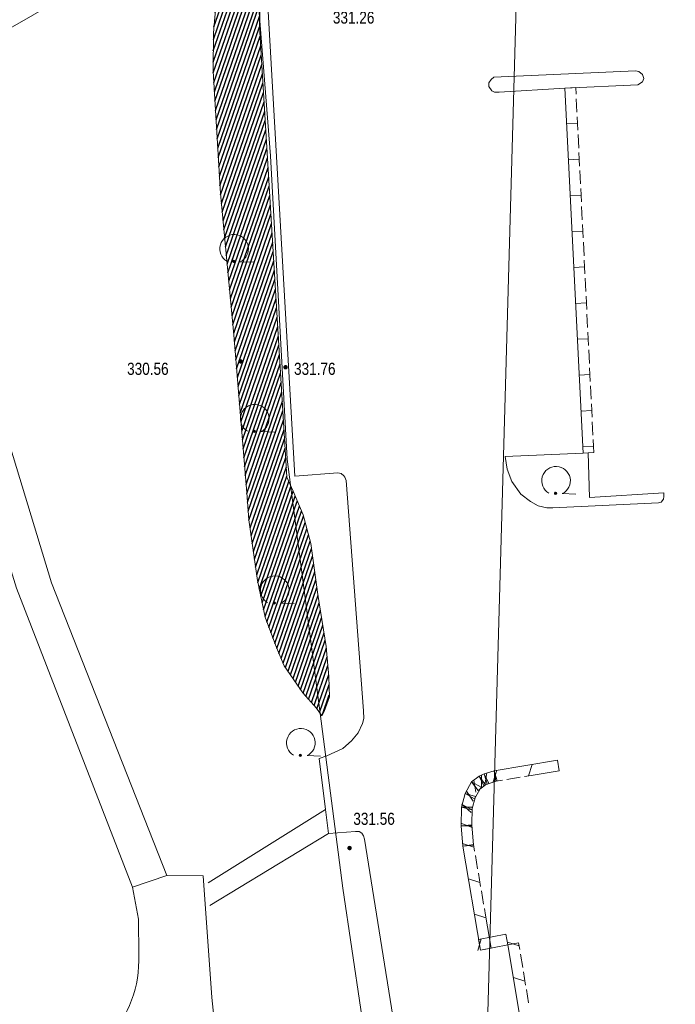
# Model space of a CAD drawing. Header units: metres. Extents: x 345144 to 348639, y 5629211 to 5635235.
# Tile 972 of 1056: x 347853 to 347890, y 5631118 to 5631172. Entities that reach past the tile are written whole.
import ezdxf

# ---------------------------------------------------------------- set-up
doc = ezdxf.new("R2010")
doc.units = ezdxf.units.M
doc.header["$MEASUREMENT"] = 0
for name, color, linetype in [('028 Geländeform', 7, 'Continuous'), ('028 Geländeform Ausg.', 7, 'Continuous'), ('081-083 Topographie', 7, 'Continuous'), ('AX Flurstück', 7, 'Continuous'), ('Blatt', 7, 'Continuous'), ('Definitionslinie', 7, 'Continuous')]:
    doc.layers.add(name, color=color, linetype=linetype)
doc.styles.add('ARIAL', font='arial.ttf', dxfattribs={"height": 1})

# ---------------------------------------------------------------- blocks, each defined once
blk = doc.blocks.new('alk_043x_nrw')
h = blk.add_hatch(color=7)
edge = h.paths.add_edge_path(flags=0)
edge.add_arc((0, 0), 1, 180, 360, ccw=False)
edge.add_arc((0, 0), 1, 0, 180, ccw=False)
blk = doc.blocks.new('alk_7100_nrwx2')
at = {"true_color": 0x2e2e2e}
h = blk.add_hatch(color=250, dxfattribs=at)
edge = h.paths.add_edge_path(flags=0)
edge.add_arc((0.024073, -0.597267), 0.057254, 180, 360, ccw=False)
edge.add_arc((0.024073, -0.597267), 0.057255, 0, 180, ccw=False)
at = {"color": 250, "lineweight": 5, "true_color": 0x2e2e2e, "flags": 128}
blk.add_lwpolyline([(0.349382, -0.597267), (1, -0.597267)], dxfattribs=at)
at = {"color": 250, "lineweight": 5, "true_color": 0x2e2e2e}
for centre, radius, start, end in [((0.024073, 0.012362), 0.690995, -61.9148169, -118.0851831), ((0.024073, -0.597267), 0.057255, 0, 180), ((0.024073, -0.597267), 0.057254, 180, 0)]:
    blk.add_arc(centre, radius, start, end, dxfattribs=at)

msp = doc.modelspace()

# ---------------------------------------------------------------- hatches: boundary and pattern name
at = {"layer": '028 Geländeform', "true_color": 0xb27500}
h = msp.add_hatch(dxfattribs=at)
h.set_pattern_fill('_USER', color=44, scale=0.2, angle=250.9552152, style=0, pattern_type=0)
h.set_pattern_definition([(250.9552151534, (0, 0), (0.1890527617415, -0.065261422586), [])])
h.paths.add_polyline_path([(347866.807, 5631172.11), (347868.336, 5631147.015), (347868.336, 5631147.015), (347868.675, 5631146.237), (347868.675, 5631146.237), (347869.234, 5631144.926), (347869.234, 5631144.926), (347869.658, 5631143.33), (347869.658, 5631143.33), (347870.055, 5631140.496), (347870.055, 5631140.496), (347870.526, 5631137.592), (347870.526, 5631137.592), (347870.667, 5631135.912), (347870.667, 5631135.912), (347870.696, 5631134.783), (347870.696, 5631134.783), (347870.401, 5631133.97), (347870.401, 5631133.97), (347870.277, 5631133.743), (347870.277, 5631133.743), (347869.976, 5631134.156), (347869.976, 5631134.156), (347869.213, 5631135.016), (347869.213, 5631135.016), (347868.182, 5631136.526), (347868.182, 5631136.526), (347867.743, 5631137.542), (347867.743, 5631137.542), (347867.119, 5631139.23), (347867.119, 5631139.23), (347866.692, 5631141.274), (347866.692, 5631141.274), (347866.217, 5631144.646), (347866.217, 5631144.646), (347866.094, 5631146.156), (347866.094, 5631146.156), (347865.379, 5631154.94), (347865.379, 5631154.94), (347864.63, 5631162.811), (347864.63, 5631162.811), (347864.226, 5631169.628), (347864.226, 5631169.628), (347864.242, 5631171.748), (347864.242, 5631171.748), (347864.403, 5631173.693), (347864.403, 5631173.693), (347864.708, 5631175.142), (347864.708, 5631175.142), (347865.352, 5631176.772), (347865.352, 5631176.772), (347865.69, 5631177.505), (347865.69, 5631177.505), (347866.124, 5631178.737), (347866.124, 5631178.737), (347866.448, 5631179.671), (347866.448, 5631179.671), (347866.835, 5631180.636), (347866.835, 5631180.636), (347866.924, 5631180.89), (347866.924, 5631180.89), (347867.383, 5631182.296), (347867.383, 5631182.296), (347867.857, 5631183.043), (347867.857, 5631183.043), (347868.71, 5631183.405), (347868.71, 5631183.405), (347879.558, 5631182.421), (347879.558, 5631182.421), (347878.979, 5631182.198), (347878.979, 5631182.198), (347877.946, 5631182.032), (347877.946, 5631182.032), (347876.49, 5631181.89), (347876.49, 5631181.89), (347874.536, 5631181.808), (347874.536, 5631181.808), (347872.963, 5631181.643), (347872.963, 5631181.643), (347872.408, 5631181.499), (347872.408, 5631181.499), (347871.492, 5631181.169), (347871.492, 5631181.169), (347870.877, 5631180.905), (347870.877, 5631180.905), (347870.232, 5631180.292), (347870.232, 5631180.292), (347869.749, 5631179.419), (347869.749, 5631179.419), (347869.163, 5631178.267), (347869.163, 5631178.267), (347868.647, 5631177.402), (347868.647, 5631177.402), (347867.794, 5631176.11), (347867.794, 5631176.11), (347867.588, 5631175.723), (347867.588, 5631175.723), (347867.535, 5631175.598), (347867.535, 5631175.598), (347867.241, 5631175.229), (347867.241, 5631175.229), (347867.002, 5631174.637), (347867.002, 5631174.637), (347866.842, 5631173.791), (347866.842, 5631173.791)], flags=0)

# ---------------------------------------------------------------- linework, layer by layer
at = {"layer": '081-083 Topographie', "color": 7, "linetype": 'Continuous', "lineweight": 5, "flags": 128}
for points in [[(347861.649, 5631124.846), (347855.226, 5631141.135), (347855.226, 5631141.135), (347846.275, 5631170.542), (347846.275, 5631170.542), (347847.908, 5631170.548), (347847.908, 5631170.548), (347849.255, 5631170.676), (347849.255, 5631170.676), (347850.65, 5631170.891), (347850.65, 5631170.891), (347852.12, 5631171.572), (347852.12, 5631171.572), (347858.273, 5631175.099)], [(347867.178, 5631174.911), (347868.772, 5631147.067), (347868.772, 5631147.067), (347871.171, 5631147.264), (347871.171, 5631147.264), (347871.356, 5631147.22), (347871.356, 5631147.22), (347871.493, 5631147.097), (347871.493, 5631147.097), (347871.56, 5631147.012), (347871.56, 5631147.012), (347871.622, 5631146.835), (347871.622, 5631146.835), (347872.595, 5631134.015), (347872.595, 5631134.015), (347872.605, 5631133.595), (347872.605, 5631133.595), (347872.532, 5631133.306), (347872.532, 5631133.306), (347872.299, 5631132.787), (347872.299, 5631132.787), (347871.93, 5631132.352), (347871.93, 5631132.352), (347871.442, 5631131.922), (347871.442, 5631131.922), (347870.549, 5631131.5), (347870.549, 5631131.5), (347870.135, 5631131.354), (347870.135, 5631131.354), (347870.483, 5631128.522), (347870.483, 5631128.522), (347870.647, 5631127.188), (347870.647, 5631127.188), (347872.143, 5631127.296), (347872.143, 5631127.296), (347872.362, 5631127.291), (347872.362, 5631127.291), (347872.508, 5631127.211), (347872.508, 5631127.211), (347872.604, 5631127.063), (347872.604, 5631127.063), (347872.653, 5631126.864), (347872.653, 5631126.864), (347875.124, 5631111.454)], [(347879.571, 5631168.964), (347879.572, 5631168.76), (347879.572, 5631168.76), (347879.738, 5631168.519), (347879.738, 5631168.519), (347879.888, 5631168.444), (347879.888, 5631168.444), (347880.146, 5631168.454), (347880.146, 5631168.454), (347883.809, 5631168.679), (347883.809, 5631168.679), (347887.867, 5631168.864), (347887.867, 5631168.864), (347888.134, 5631169.034), (347888.134, 5631169.034), (347888.192, 5631169.215), (347888.192, 5631169.215), (347888.133, 5631169.432), (347888.133, 5631169.432), (347887.931, 5631169.608), (347887.931, 5631169.608), (347887.731, 5631169.637), (347887.731, 5631169.637), (347879.851, 5631169.284), (347879.851, 5631169.284), (347879.704, 5631169.153), (347879.704, 5631169.153), (347879.571, 5631168.964)], [(347844.698, 5631168.649), (347845.183, 5631167.078), (347845.183, 5631167.078), (347853.279, 5631140.847), (347853.279, 5631140.847), (347859.731, 5631124.202)], [(347883.809, 5631168.679), (347884.815, 5631148.357)], [(347880.473, 5631148.179), (347884.815, 5631148.357), (347884.815, 5631148.357), (347885.1, 5631148.368), (347885.1, 5631148.368), (347885.178, 5631145.884), (347885.178, 5631145.884), (347889.314, 5631146.144), (347889.314, 5631146.144), (347889.314, 5631145.947), (347889.314, 5631145.947), (347889.287, 5631145.803), (347889.287, 5631145.803), (347889.163, 5631145.621), (347889.163, 5631145.621), (347889.017, 5631145.6), (347889.017, 5631145.6), (347883.126, 5631145.314), (347883.126, 5631145.314), (347882.795, 5631145.307), (347882.795, 5631145.307), (347882.314, 5631145.427), (347882.314, 5631145.427), (347881.887, 5631145.662), (347881.887, 5631145.662), (347881.358, 5631146.077), (347881.358, 5631146.077), (347880.844, 5631146.778), (347880.844, 5631146.778), (347880.591, 5631147.457), (347880.591, 5631147.457), (347880.473, 5631148.179)], [(347863.956, 5631124.446), (347870.483, 5631128.522)], [(347864.045, 5631123.169), (347870.647, 5631127.188)], [(347860.08, 5631120.418), (347860.073, 5631122.418), (347860.073, 5631122.418), (347859.731, 5631124.202), (347859.731, 5631124.202), (347861.649, 5631124.846), (347861.649, 5631124.846), (347863.668, 5631124.826), (347863.668, 5631124.826), (347864.151, 5631118.052), (347864.151, 5631118.052), (347864.776, 5631112.043), (347864.776, 5631112.043), (347865.23, 5631107.823)]]:
    msp.add_lwpolyline(points, dxfattribs=at)
at = {"layer": '081-083 Topographie', "color": 7, "linetype": 'Continuous', "lineweight": 5}
msp.add_arc((347853.58, 5631120.149), 6.506358, -87.6745456, 2.3698115, dxfattribs=at)
at = {"layer": 'AX Flurstück', "color": 8, "linetype": 'Continuous', "lineweight": 13, "true_color": 0x808080, "flags": 128}
for points in [[(347878.607, 5631077.715), (347873.928, 5631107.345), (347873.443, 5631110.628), (347871.448, 5631124.147), (347868.345, 5631148.019), (347867.41, 5631164.909), (347866.508, 5631176.433), (347866.375, 5631184.013), (347902.694, 5631180.917), (347925.271, 5631178.999), (347925.433, 5631177.005), (347927.27, 5631149.629), (347924.873, 5631133.335), (347926.064, 5631112.42), (347931.637, 5631101.29), (347933.798, 5631086.901), (347904.762, 5631082.067), (347878.607, 5631077.715)], [(347866.508, 5631176.433), (347867.41, 5631164.909), (347868.345, 5631148.019), (347871.448, 5631124.147), (347873.443, 5631110.628), (347845.599, 5631108.346), (347830.672, 5631108.171), (347819.489, 5631108.275), (347799.537, 5631109.536), (347799.961, 5631111.61), (347801.86, 5631117.968), (347820.177, 5631161.643), (347821.9, 5631167.107), (347822.789, 5631171.013), (347823.315, 5631175.605)]]:
    msp.add_lwpolyline(points, dxfattribs=at)
at = {"layer": 'Blatt', "color": 205, "linetype": 'Continuous', "lineweight": 5, "true_color": 0x873099, "flags": 128}
for points in [[(347374.708, 5630951.97), (347381.745, 5631201.846), (347881.503, 5631187.771), (347874.464, 5630937.896), (347374.708, 5630951.97)], [(347960.584, 5630953.98), (347963.101, 5630935.4), (347874.464, 5630937.896), (347881.503, 5631187.771), (347932.021, 5631186.349), (347933.647, 5631166.935), (347960.584, 5630953.98)]]:
    msp.add_lwpolyline(points, dxfattribs=at)
at = {"layer": 'Definitionslinie', "color": 7, "linetype": 'Continuous', "lineweight": 5, "flags": 128}
for points in [[(347852.12, 5631171.572), (347858.273, 5631175.099)], [(347867.178, 5631174.911), (347868.772, 5631147.067)], [(347846.275, 5631170.542), (347855.226, 5631141.135)], [(347879.851, 5631169.284), (347887.731, 5631169.637)], [(347887.731, 5631169.637), (347887.931, 5631169.608)], [(347887.931, 5631169.608), (347888.133, 5631169.432)], [(347888.133, 5631169.432), (347888.192, 5631169.215)], [(347879.571, 5631168.964), (347879.704, 5631169.153)], [(347879.571, 5631168.964), (347879.572, 5631168.76)], [(347879.704, 5631169.153), (347879.851, 5631169.284)], [(347883.809, 5631168.679), (347887.867, 5631168.864)], [(347887.867, 5631168.864), (347888.134, 5631169.034)], [(347888.134, 5631169.034), (347888.192, 5631169.215)], [(347879.572, 5631168.76), (347879.738, 5631168.519)], [(347879.738, 5631168.519), (347879.888, 5631168.444)], [(347879.888, 5631168.444), (347880.146, 5631168.454)], [(347880.146, 5631168.454), (347883.809, 5631168.679)], [(347884.408, 5631168.709), (347883.809, 5631168.679)], [(347883.809, 5631168.679), (347884.409, 5631168.709)], [(347883.809, 5631168.679), (347884.409, 5631168.709)], [(347884.408, 5631168.709), (347883.809, 5631168.679)], [(347883.809, 5631168.679), (347884.815, 5631148.357)], [(347884.408, 5631168.709), (347884.427, 5631168.334)], [(347884.408, 5631168.709), (347884.427, 5631168.334)], [(347884.439, 5631168.085), (347884.476, 5631167.336)], [(347884.439, 5631168.085), (347884.476, 5631167.336)], [(347883.908, 5631166.681), (347884.508, 5631166.711)], [(347883.908, 5631166.681), (347884.508, 5631166.711)], [(347884.488, 5631167.086), (347884.507, 5631166.711)], [(347884.488, 5631167.086), (347884.507, 5631166.711)], [(347884.507, 5631166.711), (347884.525, 5631166.337)], [(347884.507, 5631166.711), (347884.525, 5631166.337)], [(347884.538, 5631166.087), (347884.575, 5631165.338)], [(347884.538, 5631166.087), (347884.575, 5631165.338)], [(347884.587, 5631165.088), (347884.606, 5631164.714)], [(347884.587, 5631165.088), (347884.606, 5631164.714)], [(347884.007, 5631164.684), (347884.607, 5631164.714)], [(347884.007, 5631164.684), (347884.607, 5631164.714)], [(347884.606, 5631164.714), (347884.624, 5631164.339)], [(347884.606, 5631164.714), (347884.624, 5631164.339)], [(347884.637, 5631164.09), (347884.674, 5631163.341)], [(347884.637, 5631164.09), (347884.674, 5631163.341)], [(347884.686, 5631163.091), (347884.705, 5631162.716)], [(347884.686, 5631163.091), (347884.705, 5631162.716)], [(347884.106, 5631162.686), (347884.706, 5631162.716)], [(347884.106, 5631162.686), (347884.706, 5631162.716)], [(347884.705, 5631162.716), (347884.723, 5631162.342)], [(347884.705, 5631162.716), (347884.723, 5631162.342)], [(347884.736, 5631162.092), (347884.773, 5631161.343)], [(347884.736, 5631162.092), (347884.773, 5631161.343)], [(347884.205, 5631160.689), (347884.805, 5631160.719)], [(347884.205, 5631160.689), (347884.805, 5631160.719)], [(347884.785, 5631161.093), (347884.804, 5631160.719)], [(347884.785, 5631161.093), (347884.804, 5631160.719)], [(347884.804, 5631160.719), (347884.822, 5631160.344)], [(347884.804, 5631160.719), (347884.822, 5631160.344)], [(347884.834, 5631160.095), (347884.872, 5631159.345)], [(347884.834, 5631160.095), (347884.872, 5631159.345)], [(347884.884, 5631159.096), (347884.902, 5631158.721)], [(347884.884, 5631159.096), (347884.902, 5631158.721)], [(347884.303, 5631158.691), (347884.903, 5631158.721)], [(347884.303, 5631158.691), (347884.903, 5631158.721)], [(347884.902, 5631158.721), (347884.921, 5631158.347)], [(347884.902, 5631158.721), (347884.921, 5631158.347)], [(347884.933, 5631158.097), (347884.97, 5631157.348)], [(347884.933, 5631158.097), (347884.97, 5631157.348)], [(347884.983, 5631157.098), (347885.001, 5631156.724)], [(347884.983, 5631157.098), (347885.001, 5631156.724)], [(347884.402, 5631156.694), (347885.002, 5631156.724)], [(347884.402, 5631156.694), (347885.002, 5631156.724)], [(347885.001, 5631156.724), (347885.02, 5631156.349)], [(347885.001, 5631156.724), (347885.02, 5631156.349)], [(347885.032, 5631156.099), (347885.069, 5631155.35)], [(347885.032, 5631156.099), (347885.069, 5631155.35)], [(347884.501, 5631154.696), (347885.101, 5631154.726)], [(347884.501, 5631154.696), (347885.101, 5631154.726)], [(347885.082, 5631155.101), (347885.1, 5631154.726)], [(347885.082, 5631155.101), (347885.1, 5631154.726)], [(347885.1, 5631154.726), (347885.119, 5631154.352)], [(347885.1, 5631154.726), (347885.119, 5631154.352)], [(347885.131, 5631154.102), (347885.168, 5631153.353)], [(347885.131, 5631154.102), (347885.168, 5631153.353)], [(347885.181, 5631153.103), (347885.199, 5631152.729)], [(347885.181, 5631153.103), (347885.199, 5631152.729)], [(347884.6, 5631152.699), (347885.2, 5631152.729)], [(347884.6, 5631152.699), (347885.2, 5631152.729)], [(347885.199, 5631152.729), (347885.218, 5631152.354)], [(347885.199, 5631152.729), (347885.218, 5631152.354)], [(347885.23, 5631152.104), (347885.267, 5631151.355)], [(347885.23, 5631152.104), (347885.267, 5631151.355)], [(347884.699, 5631150.701), (347885.299, 5631150.731)], [(347884.699, 5631150.701), (347885.299, 5631150.731)], [(347885.279, 5631151.106), (347885.298, 5631150.731)], [(347885.279, 5631151.106), (347885.298, 5631150.731)], [(347885.298, 5631150.731), (347885.317, 5631150.356)], [(347885.298, 5631150.731), (347885.317, 5631150.356)], [(347885.329, 5631150.107), (347885.366, 5631149.358)], [(347885.329, 5631150.107), (347885.366, 5631149.358)], [(347885.378, 5631149.108), (347885.397, 5631148.733)], [(347885.378, 5631149.108), (347885.397, 5631148.733)], [(347884.798, 5631148.703), (347885.398, 5631148.733)], [(347884.798, 5631148.703), (347885.398, 5631148.733)], [(347885.397, 5631148.733), (347885.414, 5631148.387)], [(347885.397, 5631148.733), (347885.414, 5631148.387)], [(347880.473, 5631148.179), (347884.815, 5631148.357)], [(347880.473, 5631148.179), (347880.591, 5631147.457)], [(347885.414, 5631148.387), (347884.815, 5631148.357)], [(347885.414, 5631148.387), (347884.815, 5631148.357)], [(347884.815, 5631148.357), (347885.1, 5631148.368)], [(347885.1, 5631148.368), (347885.178, 5631145.884)], [(347880.591, 5631147.457), (347880.844, 5631146.778)], [(347868.772, 5631147.067), (347871.171, 5631147.264)], [(347871.171, 5631147.264), (347871.356, 5631147.22)], [(347871.356, 5631147.22), (347871.493, 5631147.097)], [(347871.493, 5631147.097), (347871.56, 5631147.012)], [(347871.56, 5631147.012), (347871.622, 5631146.835)], [(347871.622, 5631146.835), (347872.595, 5631134.015)], [(347880.844, 5631146.778), (347881.358, 5631146.077)], [(347881.358, 5631146.077), (347881.887, 5631145.662)], [(347885.178, 5631145.884), (347889.314, 5631146.144)], [(347889.163, 5631145.621), (347889.287, 5631145.803)], [(347889.287, 5631145.803), (347889.314, 5631145.947)], [(347889.314, 5631146.144), (347889.314, 5631145.947)], [(347881.887, 5631145.662), (347882.314, 5631145.427)], [(347882.314, 5631145.427), (347882.795, 5631145.307)], [(347882.795, 5631145.307), (347883.126, 5631145.314)], [(347883.126, 5631145.314), (347889.017, 5631145.6)], [(347889.017, 5631145.6), (347889.163, 5631145.621)], [(347855.226, 5631141.135), (347861.649, 5631124.846)], [(347853.279, 5631140.847), (347859.731, 5631124.202)], [(347872.595, 5631134.015), (347872.605, 5631133.595)], [(347872.299, 5631132.787), (347872.532, 5631133.306)], [(347872.532, 5631133.306), (347872.605, 5631133.595)], [(347871.93, 5631132.352), (347872.299, 5631132.787)], [(347871.442, 5631131.922), (347871.93, 5631132.352)], [(347870.549, 5631131.5), (347871.442, 5631131.922)], [(347870.135, 5631131.354), (347870.549, 5631131.5)], [(347870.135, 5631131.354), (347870.483, 5631128.522)], [(347863.956, 5631124.446), (347870.483, 5631128.522)], [(347870.483, 5631128.522), (347870.647, 5631127.188)], [(347864.045, 5631123.169), (347870.647, 5631127.188)], [(347870.647, 5631127.188), (347872.143, 5631127.296)], [(347872.143, 5631127.296), (347872.362, 5631127.291)], [(347872.362, 5631127.291), (347872.508, 5631127.211)], [(347872.508, 5631127.211), (347872.604, 5631127.063)], [(347872.604, 5631127.063), (347872.653, 5631126.864)], [(347872.653, 5631126.864), (347875.124, 5631111.454)], [(347859.731, 5631124.202), (347861.649, 5631124.846)], [(347861.649, 5631124.846), (347863.668, 5631124.826)], [(347863.668, 5631124.826), (347864.151, 5631118.052)], [(347859.731, 5631124.202), (347860.073, 5631122.418)], [(347860.073, 5631122.418), (347860.08, 5631120.418)], [(347864.151, 5631118.052), (347864.776, 5631112.043)]]:
    msp.add_lwpolyline(points, dxfattribs=at)
at = {"layer": 'Definitionslinie', "color": 44, "linetype": 'Continuous', "lineweight": 5, "true_color": 0xb27500, "flags": 128}
for points in [[(347866.842, 5631173.791), (347866.807, 5631172.11)], [(347864.242, 5631171.748), (347864.403, 5631173.693)], [(347866.807, 5631172.11), (347868.336, 5631147.015)], [(347864.242, 5631171.748), (347864.226, 5631169.628)], [(347864.226, 5631169.628), (347864.63, 5631162.811)], [(347864.63, 5631162.811), (347865.379, 5631154.94)], [(347865.379, 5631154.94), (347866.094, 5631146.156)], [(347868.336, 5631147.015), (347868.675, 5631146.237)], [(347866.094, 5631146.156), (347866.217, 5631144.646)], [(347868.675, 5631146.237), (347869.234, 5631144.926)], [(347869.234, 5631144.926), (347869.658, 5631143.33)], [(347866.217, 5631144.646), (347866.692, 5631141.274)], [(347869.658, 5631143.33), (347870.055, 5631140.496)], [(347866.692, 5631141.274), (347867.119, 5631139.23)], [(347870.055, 5631140.496), (347870.526, 5631137.592)], [(347867.119, 5631139.23), (347867.743, 5631137.542)], [(347870.526, 5631137.592), (347870.667, 5631135.912)], [(347867.743, 5631137.542), (347868.182, 5631136.526)], [(347868.182, 5631136.526), (347869.213, 5631135.016)], [(347870.667, 5631135.912), (347870.696, 5631134.783)], [(347869.213, 5631135.016), (347869.976, 5631134.156)], [(347870.401, 5631133.97), (347870.696, 5631134.783)], [(347869.976, 5631134.156), (347870.277, 5631133.743)], [(347870.277, 5631133.743), (347870.401, 5631133.97)], [(347879.866, 5631130.682), (347883.386, 5631131.266)], [(347881.786, 5631130.392), (347881.99, 5631131.034)], [(347881.786, 5631130.392), (347881.99, 5631131.034)], [(347883.484, 5631130.674), (347883.386, 5631131.266)], [(347883.484, 5631130.674), (347883.386, 5631131.266)], [(347879.027, 5631130.368), (347879.307, 5631130.507)], [(347879.307, 5631130.507), (347879.866, 5631130.682)], [(347879.574, 5631129.97), (347879.307, 5631130.507)], [(347879.574, 5631129.97), (347879.307, 5631130.507)], [(347879.486, 5631129.934), (347879.307, 5631130.507)], [(347879.486, 5631129.934), (347879.307, 5631130.507)], [(347879.341, 5631129.889), (347879.453, 5631130.553)], [(347879.341, 5631129.889), (347879.453, 5631130.553)], [(347879.813, 5631130.065), (347880.017, 5631130.707)], [(347879.813, 5631130.065), (347880.017, 5631130.707)], [(347879.964, 5631130.09), (347879.866, 5631130.682)], [(347879.964, 5631130.09), (347879.866, 5631130.682)], [(347880.045, 5631130.109), (347879.866, 5631130.682)], [(347880.045, 5631130.109), (347879.866, 5631130.682)], [(347881.937, 5631130.417), (347883.484, 5631130.674)], [(347881.937, 5631130.417), (347883.484, 5631130.674)], [(347878.252, 5631129.408), (347878.615, 5631130.061)], [(347878.615, 5631130.061), (347879.027, 5631130.368)], [(347878.974, 5631129.58), (347878.615, 5631130.061)], [(347878.974, 5631129.58), (347878.615, 5631130.061)], [(347879.139, 5631129.769), (347878.615, 5631130.061)], [(347879.139, 5631129.769), (347878.615, 5631130.061)], [(347878.851, 5631129.488), (347878.737, 5631130.152)], [(347878.851, 5631129.488), (347878.737, 5631130.152)], [(347879.294, 5631129.831), (347879.027, 5631130.368)], [(347879.294, 5631129.831), (347879.027, 5631130.368)], [(347879.386, 5631129.887), (347879.027, 5631130.368)], [(347879.386, 5631129.887), (347879.027, 5631130.368)], [(347879.156, 5631129.762), (347879.164, 5631130.436)], [(347879.156, 5631129.762), (347879.164, 5631130.436)], [(347879.294, 5631129.831), (347879.574, 5631129.97)], [(347879.294, 5631129.831), (347879.574, 5631129.97)], [(347879.486, 5631129.934), (347880.045, 5631130.109)], [(347879.486, 5631129.934), (347880.045, 5631130.109)], [(347879.964, 5631130.09), (347880.334, 5631130.151)], [(347879.964, 5631130.09), (347880.334, 5631130.151)], [(347880.581, 5631130.192), (347881.32, 5631130.315)], [(347880.581, 5631130.192), (347881.32, 5631130.315)], [(347881.567, 5631130.356), (347881.937, 5631130.417)], [(347881.567, 5631130.356), (347881.937, 5631130.417)], [(347878.043, 5631128.657), (347878.252, 5631129.408)], [(347878.83, 5631129.247), (347878.252, 5631129.408)], [(347878.83, 5631129.247), (347878.252, 5631129.408)], [(347878.776, 5631129.116), (347878.252, 5631129.408)], [(347878.776, 5631129.116), (347878.252, 5631129.408)], [(347878.702, 5631128.983), (347878.326, 5631129.541)], [(347878.702, 5631128.983), (347878.326, 5631129.541)], [(347878.776, 5631129.116), (347879.139, 5631129.769)], [(347878.776, 5631129.116), (347879.139, 5631129.769)], [(347878.974, 5631129.58), (347879.386, 5631129.887)], [(347878.974, 5631129.58), (347879.386, 5631129.887)], [(347878.046, 5631128.81), (347878.64, 5631128.494)], [(347878.046, 5631128.81), (347878.64, 5631128.494)], [(347878.58, 5631128.349), (347878.084, 5631128.805)], [(347878.58, 5631128.349), (347878.084, 5631128.805)], [(347878.621, 5631128.496), (347878.83, 5631129.247)], [(347878.621, 5631128.496), (347878.83, 5631129.247)], [(347878.043, 5631128.657), (347878.026, 5631127.613)], [(347878.621, 5631128.496), (347878.043, 5631128.657)], [(347878.621, 5631128.496), (347878.043, 5631128.657)], [(347878.643, 5631128.647), (347878.043, 5631128.657)], [(347878.643, 5631128.647), (347878.043, 5631128.657)], [(347878.643, 5631128.647), (347878.626, 5631127.603)], [(347878.643, 5631128.647), (347878.626, 5631127.603)], [(347878.013, 5631127.765), (347878.637, 5631127.513)], [(347878.013, 5631127.765), (347878.637, 5631127.513)], [(347878.624, 5631127.666), (347878.026, 5631127.613)], [(347878.624, 5631127.666), (347878.026, 5631127.613)], [(347878.026, 5631127.613), (347878.126, 5631126.479)], [(347878.626, 5631127.603), (347878.026, 5631127.613)], [(347878.626, 5631127.603), (347878.026, 5631127.613)], [(347878.624, 5631127.666), (347878.724, 5631126.532)], [(347878.624, 5631127.666), (347878.724, 5631126.532)], [(347878.101, 5631126.63), (347878.743, 5631126.428)], [(347878.101, 5631126.63), (347878.743, 5631126.428)], [(347878.718, 5631126.579), (347878.126, 5631126.479)], [(347878.718, 5631126.579), (347878.126, 5631126.479)], [(347878.724, 5631126.532), (347878.126, 5631126.479)], [(347878.724, 5631126.532), (347878.126, 5631126.479)], [(347878.126, 5631126.479), (347879.106, 5631120.695)], [(347878.718, 5631126.579), (347878.781, 5631126.209)], [(347878.718, 5631126.579), (347878.781, 5631126.209)], [(347878.822, 5631125.963), (347878.948, 5631125.223)], [(347878.822, 5631125.963), (347878.948, 5631125.223)], [(347878.989, 5631124.977), (347879.052, 5631124.607)], [(347878.989, 5631124.977), (347879.052, 5631124.607)], [(347878.435, 5631124.658), (347879.077, 5631124.456)], [(347878.435, 5631124.658), (347879.077, 5631124.456)], [(347879.052, 5631124.607), (347879.115, 5631124.237)], [(347879.052, 5631124.607), (347879.115, 5631124.237)], [(347879.157, 5631123.991), (347879.282, 5631123.251)], [(347879.157, 5631123.991), (347879.282, 5631123.251)], [(347879.324, 5631123.005), (347879.386, 5631122.635)], [(347879.324, 5631123.005), (347879.386, 5631122.635)], [(347878.769, 5631122.686), (347879.411, 5631122.484)], [(347878.769, 5631122.686), (347879.411, 5631122.484)], [(347879.386, 5631122.635), (347879.698, 5631120.795)], [(347879.386, 5631122.635), (347879.698, 5631120.795)], [(347878.956, 5631120.666), (347879.142, 5631121.314)], [(347878.956, 5631120.666), (347879.142, 5631121.314)], [(347878.992, 5631121.284), (347880.523, 5631121.58)], [(347878.992, 5631121.284), (347880.523, 5631121.58)], [(347878.992, 5631121.284), (347879.106, 5631120.695)], [(347878.992, 5631121.284), (347879.106, 5631120.695)], [(347880.523, 5631121.58), (347880.637, 5631120.991)], [(347880.523, 5631121.58), (347880.637, 5631120.991)], [(347880.612, 5631121.142), (347881.254, 5631120.94)], [(347880.612, 5631121.142), (347881.254, 5631120.94)], [(347879.106, 5631120.695), (347880.637, 5631120.991)], [(347879.698, 5631120.795), (347879.106, 5631120.695)], [(347879.698, 5631120.795), (347879.106, 5631120.695)], [(347881.229, 5631121.09), (347880.637, 5631120.991)], [(347881.229, 5631121.09), (347880.637, 5631120.991)], [(347880.637, 5631120.991), (347881.455, 5631116.111)], [(347881.229, 5631121.09), (347881.291, 5631120.72)], [(347881.229, 5631121.09), (347881.291, 5631120.72)], [(347881.332, 5631120.474), (347881.456, 5631119.734)], [(347881.332, 5631120.474), (347881.456, 5631119.734)], [(347881.498, 5631119.487), (347881.56, 5631119.118)], [(347881.498, 5631119.487), (347881.56, 5631119.118)], [(347880.943, 5631119.169), (347881.585, 5631118.967)], [(347880.943, 5631119.169), (347881.585, 5631118.967)], [(347881.56, 5631119.118), (347881.622, 5631118.748)], [(347881.56, 5631119.118), (347881.622, 5631118.748)], [(347881.663, 5631118.501), (347881.787, 5631117.761)], [(347881.663, 5631118.501), (347881.787, 5631117.761)]]:
    msp.add_lwpolyline(points, dxfattribs=at)
at = {"layer": 'Definitionslinie', "color": 7, "linetype": 'Continuous', "lineweight": 5}
msp.add_arc((347853.58, 5631120.149), 6.506358, -87.6745456, 2.3698115, dxfattribs=at)

# ---------------------------------------------------------------- block references
at = {"layer": '028 Geländeform', "xscale": 0.125, "yscale": 0.125, "rotation": -2.325521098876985}
for p in [(347865.746, 5631153.466), (347868.257, 5631153.139), (347871.819, 5631126.375)]:
    msp.add_blockref('alk_043x_nrw', p, dxfattribs=at)
at = {"layer": '081-083 Topographie', "xscale": 1.15275, "yscale": 1.15275}
for p, rotation in [((347865.363, 5631159.717), -2.326094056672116), ((347866.514, 5631150.258), -2.326094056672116), ((347883.285, 5631146.807), -2.326094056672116), ((347867.629, 5631140.711), -2.325521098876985), ((347869.081, 5631132.222), -2.325521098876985)]:
    msp.add_blockref('alk_7100_nrwx2', p, dxfattribs=dict(at, rotation=rotation))

# ---------------------------------------------------------------- texts
at = {"layer": '028 Geländeform Ausg.', "color": 44, "true_color": 0xb27500, "style": 'ARIAL', "width": 0.8}
for s, p in [('331.26', (347870.891, 5631172.267)), ('330.56', (347859.436, 5631152.715)), ('331.76', (347868.728, 5631152.714)), ('331.56', (347872.028, 5631127.665))]:
    msp.add_text(s, height=0.6761367, dxfattribs=at).set_placement(p)

doc.saveas('drawing.dxf')
